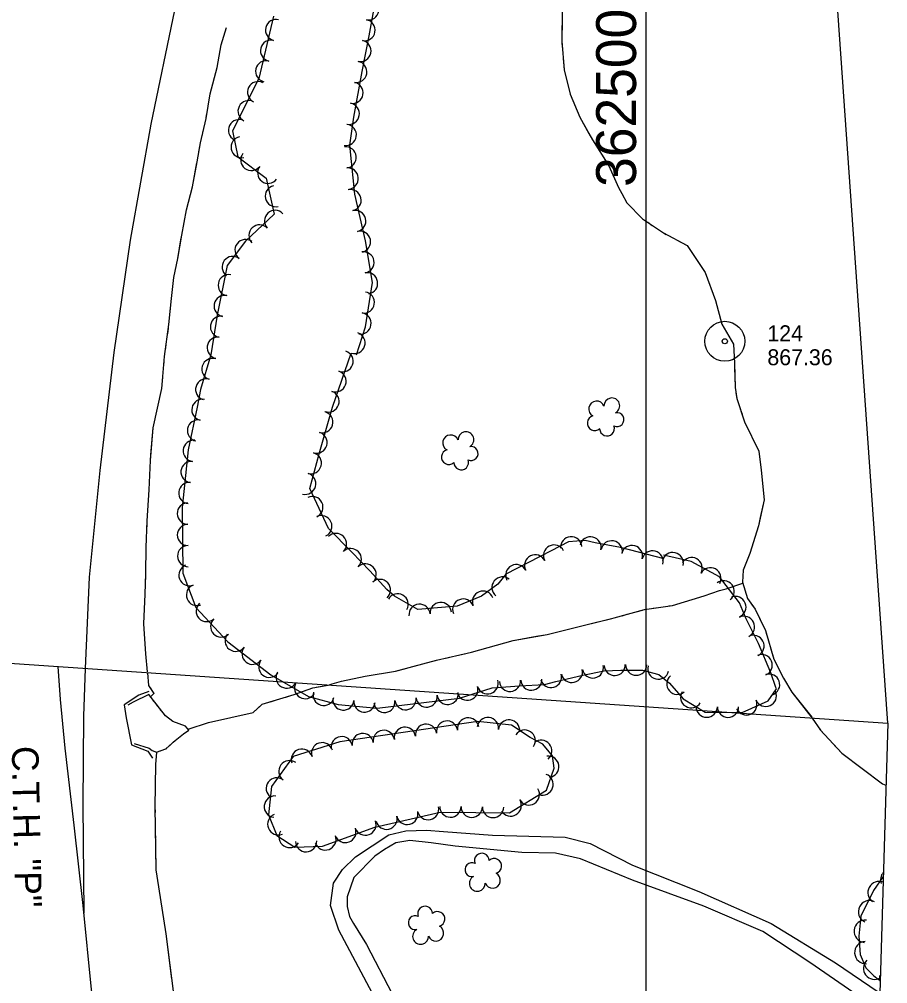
# Model space of a CAD drawing. Extents: x 353423 to 364002, y 127000 to 201942.
# Drawn here: x 362264.5 to 362590.8, y 148570.1 to 148932.6 of the extents above; entities that cross this region are included whole.
import ezdxf

# ---------------------------------------------------------------- set-up
doc = ezdxf.new("R2010")
doc.units = 0
for name, color, linetype in [('E_DTM_SlopeBottom', 7, 'Continuous'), ('E_DTM_SlopeTop', 7, 'Continuous'), ('E_FEN_Generic', 7, 'Continuous'), ('E_LAND_TreeLine', 7, 'Continuous'), ('E_MISCPROP', 7, 'Continuous'), ('E_RDWY_AsphConc', 7, 'Continuous'), ('E_RDWY_Gravel', 7, 'Continuous'), ('E_RW_IP', 7, 'Continuous'), ('E_STRUCT_WingWall', 7, 'Continuous')]:
    doc.layers.add(name, color=color, linetype=linetype)

msp = doc.modelspace()

# ---------------------------------------------------------------- linework, layer by layer
at = {"layer": 'E_DTM_SlopeBottom'}
msp.add_lwpolyline([(362313.15, 148680), (362309.42, 148678.57), (362303.9, 148674.91), (362304.68, 148670.06), (362306.61, 148659.88), (362312.77, 148657.49), (362314.5, 148654.88)], dxfattribs=at)
at = {"layer": 'E_DTM_SlopeTop'}
for points in [[(362289.4, 148688.61), (362290.91, 148722.97), (362294.93, 148762.97), (362300.12, 148807.3), (362306.26, 148849.51), (362314.06, 148893.15), (362322.93, 148935.98), (362332.87, 148975.9), (362345.69, 149023.21), (362360.12, 149074.78), (362370.65, 149109.31), (362381.59, 149143.92), (362393.18, 149175.95)], [(362365.93, 148214.9), (362358.93, 148237.11), (362348.26, 148274.74), (362335.53, 148319.59), (362328.04, 148349.33), (362321.71, 148377.28), (362315.79, 148407.21), (362309.75, 148441.07), (362304.59, 148473.31), (362299.96, 148505.3), (362295.61, 148536.63), (362291.61, 148567.93), (362288.52, 148599.51), (362285.14, 148629.67), (362281.69, 148658.64), (362279.98, 148676.96), (362279.12, 148689.31)], [(362288.81, 148596.59), (362288.5, 148637.41), (362288.69, 148670.71), (362289.4, 148688.61)]]:
    msp.add_lwpolyline(points, dxfattribs=at)
at = {"layer": 'E_FEN_Generic'}
for points in [[(362391.21, 148806.49), (362394.6, 148816.96), (362397.23, 148833.63), (362394.57, 148849.36), (362390.6, 148866.79), (362388.74, 148885.31), (362390.19, 148895.75), (362393.27, 148913), (362395.95, 148926.32), (362399.27, 148944.44)], [(362360.06, 148933.71), (362354.48, 148910.27), (362344.62, 148890.67), (362346.65, 148880.9), (362357.27, 148872.83), (362360.26, 148859.31), (362349.45, 148849.22), (362342.54, 148840.04), (362338.84, 148821.32), (362336.49, 148806.51), (362332.52, 148793.42), (362331.37, 148786.85), (362327.98, 148770.74), (362325.69, 148749.07), (362325.89, 148724.42), (362330.84, 148711.5), (362342.87, 148698.65), (362358.96, 148686.21), (362373.15, 148678.11), (362384.37, 148675.01), (362399.02, 148673.63), (362429.87, 148677.49), (362442.2, 148681.39), (362452.49, 148682.13), (362461.82, 148682.52), (362466.1, 148683.76), (362476.19, 148686.09), (362484.28, 148687.67), (362490.5, 148687.96), (362498.64, 148687.94), (362504.76, 148686.35), (362508.79, 148683.06), (362513.92, 148677.2), (362522.21, 148672.16), (362536.14, 148672.12), (362545.86, 148676.4), (362549.06, 148680.96), (362548.81, 148681.45), (362546.94, 148687.01), (362542.28, 148697.94), (362537.64, 148707.28), (362535.17, 148713.33), (362527.58, 148723.01), (362517, 148728.77), (362506.6, 148731.15)], [(362506.86, 148729.84), (362490.4, 148734.11), (362480.84, 148735.86), (362477.16, 148736.7), (362470.8, 148736.14), (362464.39, 148732.82), (362447.34, 148723.99), (362444.36, 148720.24), (362438.2, 148715.72), (362428.98, 148712.07), (362414.23, 148710.82), (362405.49, 148715.74), (362402.63, 148718.33), (362396.22, 148725.27), (362389.46, 148732.28), (362380.69, 148741.16), (362373.64, 148756.29), (362377.14, 148769.26), (362382.15, 148786.86), (362389.22, 148807.14)], [(362436.82, 148668.71), (362384.94, 148661.03), (362367.42, 148655.47), (362359.21, 148644.27), (362358.07, 148633.62), (362361.3, 148625.83), (362368.05, 148621.5), (362378.47, 148621.79), (362398.11, 148629), (362422.68, 148634.66), (362436.07, 148634.53), (362448.71, 148634.39), (362462.6, 148642.93), (362465.44, 148651.12), (362464.83, 148655.82), (362461.23, 148660.2), (362456.42, 148662.68), (362449.4, 148667.29), (362436.82, 148668.71)], [(362589.1, 148610.38), (362589.1, 148610.38), (362585.41, 148605.15), (362580.75, 148595.55), (362579.95, 148587.98), (362580.43, 148581.17), (362582.62, 148576.15), (362584.05, 148574.66), (362585.41, 148573.26), (362587.38, 148571.73), (362587.95, 148571.46)]]:
    msp.add_lwpolyline(points, dxfattribs=at)
for centre, radius, start, end in [((362395.66, 148936.31), 3.99, 259.6344, 79.619), ((362360.98, 148928.53), 3.99, 76.5971, 256.5818), ((362394.22, 148928.46), 3.99, 259.6344, 79.619), ((362359.12, 148920.76), 3.99, 76.5971, 256.5818), ((362392.68, 148920.66), 3.99, 258.6159, 78.6006), ((362357.27, 148912.99), 3.99, 76.5971, 256.5818), ((362391.11, 148912.79), 3.99, 259.897, 79.8817), ((362354.24, 148905.15), 3.99, 63.3118, 243.2965), ((362389.71, 148904.92), 3.99, 259.897, 79.8817), ((362350.65, 148898.01), 3.99, 63.3118, 243.2965), ((362388.3, 148897.06), 3.99, 259.897, 79.8817), ((362347.06, 148890.88), 3.99, 63.3118, 243.2965), ((362387.16, 148889.08), 3.99, 262.1167, 82.1013), ((362348.03, 148884.53), 3.99, 101.7207, 281.7054), ((362351.66, 148879.71), 3.99, 142.7727, 322.7574), ((362387.11, 148880.66), 3.99, 275.74, 95.7247), ((362358.02, 148874.88), 3.99, 142.7727, 322.7574), ((362387.91, 148872.71), 3.99, 275.74, 95.7247), ((362360.89, 148866.12), 3.99, 102.4875, 282.4722), ((362388.97, 148864.55), 3.99, 282.8254, 102.8101), ((362360.6, 148856.78), 3.99, 43.0569, 223.0416), ((362390.74, 148856.76), 3.99, 282.8254, 102.8101), ((362354.77, 148851.32), 3.99, 43.0569, 223.0416), ((362392.51, 148848.98), 3.99, 282.8254, 102.8101), ((362349.52, 148845.83), 3.99, 53.0311, 233.0157), ((362393.83, 148841.22), 3.99, 279.6276, 99.6123), ((362344.71, 148839.46), 3.99, 53.0311, 233.0157), ((362343.2, 148832.63), 3.99, 78.8196, 258.8043), ((362395.16, 148833.35), 3.99, 279.6276, 99.6123), ((362341.65, 148824.79), 3.99, 78.8196, 258.8043), ((362393.94, 148826.13), 3.99, 261.0463, 81.031), ((362340.27, 148817.01), 3.99, 81.004, 260.9887), ((362392.69, 148818.25), 3.99, 261.0463, 81.031), ((362339.02, 148809.13), 3.99, 81.004, 260.9887), ((362390.45, 148810.94), 3.99, 252.0158, 72.0004), ((362385.93, 148804.05), 4, 250.7831, 70.7678), ((362337.04, 148801.11), 3.99, 73.1443, 253.129), ((362383.29, 148796.5), 4, 250.7831, 70.7678), ((362334.72, 148793.47), 3.99, 73.1443, 253.129), ((362380.66, 148788.95), 4, 250.7831, 70.7678), ((362333.29, 148785.81), 3.99, 78.0971, 258.0818), ((362481.41, 148786.12), 2.97, 21.1777, 242.4116), ((362487.15, 148787.3), 2.97, 298.8286, 181.8018), ((362378.35, 148781.17), 4, 254.113, 74.0977), ((362489.1, 148782.14), 2.61, 243.5338, 101.4664), ((362331.64, 148777.99), 3.99, 78.0971, 258.0818), ((362480.72, 148780.79), 2.78, 104.1486, 311.9216), ((362376.16, 148773.48), 4, 254.113, 74.0977), ((362426.58, 148773.38), 2.97, 21.1777, 242.4116), ((362432.31, 148774.56), 2.97, 298.8286, 181.8018), ((362485.35, 148778.76), 2.78, 180.8257, 21.8367), ((362330.04, 148770.39), 3.99, 83.9841, 263.9687), ((362374.02, 148765.74), 4, 254.9048, 74.8895), ((362425.88, 148768.05), 2.78, 104.1486, 311.9216), ((362434.27, 148769.39), 2.61, 243.5338, 101.4664), ((362329.2, 148762.45), 3.99, 83.9841, 263.9687), ((362430.52, 148766.02), 2.78, 180.8257, 21.8367), ((362371.94, 148758.02), 4, 254.9048, 74.8895), ((362328.37, 148754.51), 3.99, 83.9841, 263.9687), ((362374.6, 148749.27), 4, 295.0007, 114.9854), ((362327.8, 148746.79), 3.99, 90.4633, 270.4479), ((362377.98, 148742.03), 4, 295.0007, 114.9854), ((362327.86, 148738.81), 3.99, 90.4633, 270.4479), ((362383.46, 148735.37), 4, 314.6246, 134.6093), ((362471.88, 148734.13), 4, 5.094, 185.0787), ((362479.14, 148734.1), 4, 347.1677, 167.1524), ((362487.09, 148732.59), 4, 349.6037, 169.5884), ((362327.93, 148730.82), 3.99, 90.4633, 270.4479), ((362389.05, 148729.69), 4, 313.9429, 133.9276), ((362465.46, 148731.02), 4, 27.3609, 207.3456), ((362494.72, 148730.83), 4, 345.4598, 165.4445), ((362502.46, 148728.82), 4, 345.4598, 165.4445), ((362458.36, 148727.34), 4, 27.4027, 207.3874), ((362510.03, 148728.22), 3.99, 347.1186, 167.1033), ((362517.15, 148726.31), 3.99, 331.4409, 151.4255), ((362328.41, 148723.67), 3.99, 110.9688, 290.9535), ((362394.6, 148723.93), 4, 313.9429, 133.9276), ((362451.26, 148723.66), 4, 27.4027, 207.3874), ((362524.17, 148722.49), 3.99, 331.4409, 151.4255), ((362400, 148718.09), 4, 312.764, 132.7487), ((362446.08, 148719.03), 4, 51.5796, 231.5643), ((362331.27, 148716.22), 3.99, 110.9688, 290.9535), ((362529.17, 148717.6), 3.99, 308.1162, 128.1009), ((362406.67, 148712.68), 4, 330.6035, 150.5882), ((362431.32, 148710.74), 4, 21.6008, 201.5855), ((362438.75, 148713.69), 4, 21.6008, 201.5855), ((362533.58, 148711.69), 3.99, 292.1509, 112.1355), ((362334.91, 148710.2), 3.99, 133.1322, 313.1168), ((362414.9, 148708.77), 4, 4.8606, 184.8453), ((362422.87, 148709.45), 4, 4.8606, 184.8453), ((362536.82, 148704.23), 3.99, 296.4228, 116.4075), ((362340.37, 148704.38), 3.99, 133.1322, 313.1168), ((362345.81, 148699.02), 3.99, 142.3005, 322.2851), ((362540.37, 148697.08), 3.99, 296.4228, 116.4075), ((362352.13, 148694.14), 3.99, 142.3005, 322.2851), ((362543.46, 148689.84), 3.99, 293.1094, 113.0941), ((362358.44, 148689.25), 3.99, 142.3005, 322.2851), ((362480.01, 148688.97), 3.99, 191.0736, 11.0582), ((362488.22, 148689.95), 3.99, 182.7042, 2.6889), ((362496.31, 148690.03), 3.99, 179.8174, 359.8021), ((362504.63, 148688.54), 3.99, 165.4752, 345.4598), ((362364.96, 148685.19), 3.99, 150.2789, 330.2636), ((362464.26, 148685.41), 3.99, 196.1598, 16.1445), ((362472.14, 148687.3), 3.99, 192.9778, 12.9625), ((362511.76, 148682.85), 3.99, 131.177, 311.1617), ((362546.24, 148682.54), 3.99, 288.625, 108.6097), ((362371.89, 148681.23), 3.99, 150.2789, 330.2636), ((362440.47, 148683.03), 3.99, 197.5488, 17.5335), ((362448.86, 148683.96), 3.99, 184.1479, 4.1326), ((362456.9, 148684.41), 3.99, 182.4151, 2.3998), ((362378.86, 148678.7), 3.99, 164.5963, 344.581), ((362417.53, 148678.05), 3.99, 187.143, 7.1276), ((362425.45, 148679.04), 3.99, 187.143, 7.1276), ((362432.86, 148680.63), 3.99, 197.5488, 17.5335), ((362516.98, 148677.79), 3.99, 148.6965, 328.6812), ((362545.01, 148678.31), 3.99, 203.7696, 23.7543), ((362386.25, 148676.94), 3.99, 174.5971, 354.5817), ((362394.2, 148676.18), 3.99, 174.5971, 354.5817), ((362401.68, 148676.07), 3.99, 187.143, 7.1276), ((362409.61, 148677.06), 3.99, 187.143, 7.1276), ((362537.7, 148675.09), 3.99, 203.7696, 23.7543), ((362522.8, 148674.25), 3.99, 179.8473, 359.832), ((362530.79, 148674.22), 3.99, 179.8473, 359.832), ((362417.32, 148663.7), 4.01, 8.4225, 188.4072), ((362425.24, 148664.87), 4.01, 8.4225, 188.4072), ((362433.17, 148666.05), 4.01, 8.4225, 188.4072), ((362440.57, 148666.18), 4.01, 353.586, 173.5707), ((362448.53, 148665.28), 4.01, 353.586, 173.5707), ((362393.55, 148660.19), 4.01, 8.4225, 188.4072), ((362401.47, 148661.36), 4.01, 8.4225, 188.4072), ((362409.4, 148662.53), 4.01, 8.4225, 188.4072), ((362454.41, 148661.5), 4.01, 326.7133, 146.698), ((362378.3, 148656.73), 4.01, 17.6155, 197.6002), ((362385.63, 148659.01), 4.01, 8.4225, 188.4072), ((362460.61, 148657.66), 4.01, 309.4577, 129.4423), ((362370.67, 148654.3), 4.01, 17.6155, 197.6002), ((362366, 148649.98), 4.01, 53.764, 233.7487), ((362463.25, 148651.68), 4.01, 277.3276, 97.3122), ((362361.26, 148643.52), 4.01, 53.764, 233.7487), ((362461.11, 148645.03), 4.01, 250.8685, 70.8532), ((362455.95, 148641.3), 4.01, 211.5781, 31.5628), ((362360.51, 148636.69), 4.01, 83.9167, 263.9013), ((362449.12, 148637.11), 4.01, 211.5781, 31.5628), ((362418.08, 148635.75), 4.01, 192.9691, 12.9537), ((362426.48, 148636.72), 4.01, 179.4725, 359.4572), ((362434.49, 148636.64), 4.01, 179.4725, 359.4572), ((362442.5, 148636.56), 4.01, 179.3778, 359.3625), ((362361.81, 148630.08), 4.01, 112.5345, 292.5192), ((362402.47, 148632.16), 4.01, 192.9691, 12.9537), ((362410.28, 148633.95), 4.01, 192.9691, 12.9537), ((362387, 148627.16), 4.01, 200.1734, 20.1581), ((362394.52, 148629.92), 4.01, 200.1734, 20.1581), ((362366.03, 148625.28), 4.01, 147.3094, 327.2941), ((362379.49, 148624.39), 4.01, 200.1734, 20.1581), ((362372.26, 148623.71), 4.01, 181.6015, 1.5862), ((362438.3, 148616.38), 2.78, 1.1954, 202.2064), ((362442.96, 148614.39), 2.78, 284.5183, 132.2913), ((362434.58, 148612.99), 2.61, 63.9035, 281.8361), ((362436.57, 148607.83), 2.97, 119.1983, 2.1715), ((362442.29, 148609.05), 2.97, 201.5475, 62.7813), ((362592.29, 148609.15), 4.2, 138.4404, 199.0066), ((362587.57, 148604.39), 4.2, 69.4211, 234.798), ((362417, 148596.46), 2.78, 1.1954, 202.2064), ((362583.99, 148597.19), 4.2, 64.0861, 244.0708), ((362413.27, 148593.07), 2.61, 63.9035, 281.8361), ((362421.65, 148594.47), 2.78, 284.5183, 132.2913), ((362420.99, 148589.14), 2.97, 201.5475, 62.7813), ((362582.36, 148589.84), 4.2, 83.9908, 263.9755), ((362415.26, 148587.91), 2.97, 119.1983, 2.1715), ((362582.58, 148581.85), 4.2, 93.9999, 273.9846), ((362585.86, 148575.96), 4.2, 134.1743, 300.3531), ((362591.89, 148572.43), 4.2, 166.7528, 199.7915)]:
    msp.add_arc(centre, radius, start, end, dxfattribs=at)
at = {"layer": 'E_LAND_TreeLine'}
for p, q in [((362500, 147000), (362500, 149500)), ((362500, 147500), (362500, 149000))]:
    msp.add_line(p, q, dxfattribs=at)
at = {"layer": 'E_MISCPROP'}
for points in [[(362425.82, 148491.44), (362425.67, 148496.6), (362423.67, 148509.15), (362414.85, 148531.78), (362404.51, 148552.82), (362384.56, 148590.23), (362381.45, 148599.49), (362382.6, 148607.89), (362385.88, 148613.09), (362390.8, 148617.85), (362403.4, 148626.12), (362409.68, 148627.62), (362417.5, 148627.8), (362423.87, 148627.38), (362442.32, 148626.01), (362469.6, 148625.15), (362479.04, 148622.85), (362494.85, 148614.74), (362519.84, 148604.74), (362547.04, 148592.8), (362571.17, 148578), (362587.17, 148567.06), (362587.81, 148566.61)], [(362587.58, 148558.78), (362578.14, 148566.69), (362561.52, 148578.11), (362543.94, 148589.72), (362521.75, 148599.26), (362494.93, 148609.1), (362475.37, 148617.04), (362466, 148619.18), (362453.28, 148619.43), (362428.22, 148621.79), (362419.28, 148623.11), (362411.19, 148623.98), (362405.99, 148623.07), (362401.74, 148620.57), (362398.12, 148618.1), (362390.2, 148610.05), (362387.74, 148602.76), (362387.68, 148599.15), (362388.61, 148595.45), (362390.07, 148592.72), (362395, 148584.84), (362404.56, 148566.4), (362419.3, 148534.1), (362426.07, 148518.55)]]:
    msp.add_lwpolyline(points, dxfattribs=at)
at = {"layer": 'E_RDWY_AsphConc'}
for radius in [7.5, 0.96]:
    msp.add_circle((362529.59, 148811.56), radius, dxfattribs=at)
at = {"layer": 'E_RDWY_Gravel'}
for points in [[(362590.81, 148668.03), (362562.86, 149067.95), (362166.51, 149320.22)], [(361611.66, 148734.88), (362590.81, 148668.03)], [(361611.66, 148734.88), (362590.81, 148668.03)], [(362590.81, 148668.03), (362562.64, 147716.17)]]:
    msp.add_lwpolyline(points, dxfattribs=at)
at = {"layer": 'E_STRUCT_WingWall'}
for points in [[(362468.55, 148940.45), (362468.3, 148924.29), (362469.24, 148913.57), (362471.52, 148904.44), (362475.17, 148895.79), (362479.85, 148887.23), (362485.99, 148877.51), (362489.71, 148869.32), (362490.95, 148867.05), (362492.83, 148863.58), (362498.62, 148857.6), (362506.53, 148852.31), (362515.39, 148847.53), (362522.17, 148837.46), (362526.09, 148826.88), (362528.47, 148818.05), (362532.83, 148810.46), (362533.25, 148803.3), (362533.44, 148794.17), (362534.1, 148790.09), (362537.05, 148781.24), (362542.38, 148770.29), (362543.25, 148763.11), (362544.38, 148751.96), (362542.21, 148742.21), (362539, 148731.87), (362536.47, 148725.55), (362536.22, 148721.08), (362538.09, 148714.88), (362541.02, 148710.89), (362544.89, 148702.88), (362547.97, 148692.08), (362551.66, 148685.01), (362554.81, 148679.75), (362562.3, 148670.25)], [(362312.68, 148687.33), (362312.07, 148694.16), (362311.23, 148705.36), (362311.73, 148716.51), (362312.04, 148724.33), (362312.14, 148734.02), (362312.58, 148744.09), (362313.28, 148755.78), (362313.77, 148766.74), (362314.8, 148779.02), (362318.08, 148793.85), (362319.06, 148805.9), (362320.74, 148817.85), (362321.71, 148827.62), (362322.54, 148835.49), (362324.02, 148842.65), (362325.53, 148851.41), (362327.27, 148861.01), (362329.63, 148869.56), (362331.29, 148878.97), (362332.6, 148886.16), (362334.66, 148895.33), (362336.23, 148904.5), (362338.89, 148914.49), (362340.38, 148922.95), (362342.29, 148929.52)], [(362335.58, 148900.71), (362336.23, 148904.5), (362338.89, 148914.49), (362340.38, 148922.95), (362342.29, 148929.52)], [(362468.4, 148930.28), (362468.36, 148928.2)], [(362468.32, 148924.05), (362468.51, 148921.98)], [(362468.87, 148917.84), (362469.24, 148913.57), (362471.52, 148904.44), (362475.17, 148895.79), (362478.54, 148889.62)], [(362334.52, 148894.67), (362334.66, 148895.33), (362334.89, 148896.68)], [(362333.17, 148888.7), (362333.62, 148890.69)], [(362478.54, 148889.62), (362479.85, 148887.23), (362485.99, 148877.51), (362489.71, 148869.32), (362490.95, 148867.05), (362492.83, 148863.58), (362493.08, 148863.32)], [(362331.97, 148882.69), (362332.34, 148884.7)], [(362325.24, 148849.69), (362325.53, 148851.41), (362327.27, 148861.01), (362329.63, 148869.56), (362331.24, 148878.67)], [(362495.97, 148860.34), (362497.42, 148858.85)], [(362500.64, 148856.26), (362502.36, 148855.1)], [(362505.81, 148852.79), (362506.53, 148852.31), (362507.6, 148851.74)], [(362320.99, 148820.41), (362321.71, 148827.62), (362322.54, 148835.49), (362324.02, 148842.65), (362325.24, 148849.69)], [(362511.25, 148849.76), (362515.39, 148847.53), (362522.17, 148837.46), (362526.09, 148826.88), (362526.61, 148824.96)], [(362526.61, 148824.96), (362528.47, 148818.05), (362532.83, 148810.46), (362533.25, 148803.3), (362533.4, 148796.27)], [(362320.24, 148814.33), (362320.53, 148816.35)], [(362319.4, 148808.26), (362319.68, 148810.29)], [(362318.76, 148802.17), (362318.92, 148804.21)], [(362313.95, 148768.89), (362314.8, 148779.02), (362318.08, 148793.85), (362318.42, 148798.1)], [(362533.77, 148792.14), (362534.1, 148790.09), (362534.1, 148790.09)], [(362535.41, 148786.15), (362536.07, 148784.18)], [(362537.51, 148780.29), (362538.42, 148778.42)], [(362540.23, 148774.69), (362542.38, 148770.29), (362543.25, 148763.11), (362544.38, 148751.96), (362542.91, 148745.34)], [(362312.37, 148739.32), (362312.58, 148744.09), (362313.28, 148755.78), (362313.77, 148766.74), (362313.95, 148768.89)], [(362542.91, 148745.34), (362542.21, 148742.21), (362539, 148731.87), (362536.47, 148725.55), (362536.22, 148721.08), (362537.6, 148716.49)], [(362312.13, 148733.2), (362312.14, 148734.02), (362312.19, 148735.24)], [(362312.07, 148727.08), (362312.09, 148729.12)], [(362311.9, 148720.96), (362311.98, 148723)], [(362381.13, 148682.55), (362385.6, 148683.79), (362394.45, 148685.76), (362405.82, 148687.6), (362421.2, 148691.68), (362434.46, 148694.74), (362450.07, 148699.16), (362462.84, 148701.43), (362476.38, 148704.73), (362488.06, 148707.63), (362499.41, 148710.72), (362509.88, 148712.31), (362521.81, 148715.92), (362527.57, 148717.93), (362530.14, 148718.52), (362536.37, 148720.6)], [(362508.62, 148712.12), (362509.88, 148712.31), (362521.81, 148715.92), (362527.57, 148717.93), (362530.14, 148718.52), (362536.37, 148720.6)], [(362312.68, 148687.33), (362312.07, 148694.16), (362311.23, 148705.36), (362311.73, 148716.51), (362311.74, 148716.88)], [(362502.68, 148711.21), (362504.66, 148711.52)], [(362539.55, 148712.89), (362540.79, 148711.21)], [(362491, 148708.43), (362492.93, 148708.96)], [(362496.8, 148710.01), (362498.73, 148710.54)], [(362542.65, 148707.51), (362543.56, 148705.64)], [(362458.85, 148700.72), (362462.84, 148701.43), (362476.38, 148704.73), (362487.12, 148707.4)], [(362430.64, 148693.86), (362434.46, 148694.74), (362450.07, 148699.16), (362458.85, 148700.72)], [(362545.19, 148701.83), (362545.76, 148699.83)], [(362424.78, 148692.51), (362426.74, 148692.96)], [(362546.9, 148695.84), (362547.97, 148692.08), (362551.66, 148685.01), (362554.81, 148679.75), (362562.43, 148669.97)], [(362413.13, 148689.54), (362415.07, 148690.06)], [(362418.94, 148691.09), (362420.88, 148691.6)], [(362312.6, 148687.02), (362313.08, 148682.25)], [(362312.6, 148687.02), (362313.08, 148682.25)], [(362381.13, 148682.55), (362385.6, 148683.79), (362394.45, 148685.76), (362405.82, 148687.6), (362409.26, 148688.51)], [(362313.08, 148682.25), (362315, 148679.25), (362313.75, 148677.98)], [(362313.08, 148682.25), (362314.12, 148680.62)], [(362327.9, 148665.82), (362335.64, 148668.3), (362352.42, 148672.07), (362355.76, 148675.15), (362367.8, 148678.86), (362374.77, 148681.32), (362380.53, 148682.39)], [(362376.07, 148681.56), (362380.53, 148682.39)], [(362326.98, 148666.95), (362322.18, 148668.62), (362319.39, 148670.79), (362317.21, 148673.65), (362313.1, 148678.8), (362307.23, 148675.98), (362305.28, 148674.81)], [(362313.86, 148677.85), (362313.1, 148678.8), (362307.23, 148675.98), (362305.28, 148674.81)], [(362314.91, 148679.39), (362315, 148679.25), (362313.75, 148677.98)], [(362314.27, 148680.4), (362314.34, 148680.29)], [(362314.48, 148680.06), (362314.55, 148679.95)], [(362314.7, 148679.73), (362314.77, 148679.62)], [(362364.62, 148677.88), (362366.54, 148678.47)], [(362370.34, 148679.76), (362372.23, 148680.42)], [(362315.15, 148676.23), (362314.72, 148676.77)], [(362316.44, 148674.62), (362316.01, 148675.15)], [(362358.86, 148676.1), (362360.78, 148676.7)], [(362317.72, 148672.99), (362317.3, 148673.54)], [(362326.98, 148666.95), (362322.18, 148668.62), (362319.39, 148670.79), (362318.55, 148671.89)], [(362327.9, 148665.82), (362335.64, 148668.3), (362352.42, 148672.07), (362355.2, 148674.63)], [(362562.43, 148669.97), (362562.73, 148669.52)], [(362562.43, 148669.97), (362565.5, 148665.37), (362573.52, 148656.8), (362588.8, 148645.2), (362590.12, 148644.73)], [(362307.63, 148660.38), (362313.3, 148658.65), (362314.41, 148657.76), (362316.1, 148657.2), (362319.57, 148658.38), (362323.09, 148661.54), (362326.17, 148664.03), (362328.22, 148665.44), (362326.98, 148666.95)], [(362322.35, 148660.87), (362323.09, 148661.54), (362326.17, 148664.03), (362328.22, 148665.44), (362326.98, 148666.95)], [(362565.27, 148665.71), (362565.5, 148665.37), (362566.79, 148663.99)], [(362307.63, 148660.38), (362313.3, 148658.65), (362314.41, 148657.76), (362316.1, 148657.2), (362316.35, 148657.29)], [(362569.92, 148660.65), (362573.52, 148656.8), (362588.8, 148645.2), (362590.12, 148644.73)], [(362316.1, 148657.2), (362315.66, 148652.53), (362315.45, 148636.66), (362315.81, 148612.98), (362319.54, 148588.89), (362323.18, 148560.39), (362327.06, 148535.74), (362328.66, 148532.49)], [(362316.1, 148657.2), (362315.66, 148652.53), (362315.45, 148636.66), (362315.48, 148634.47)], [(362317.58, 148657.7), (362318.19, 148657.91)], [(362319.42, 148658.33), (362319.57, 148658.38), (362319.93, 148658.71)], [(362320.9, 148659.58), (362321.38, 148660.01)], [(362315.53, 148631.32), (362315.55, 148629.75)], [(362315.6, 148626.6), (362315.63, 148625.02)], [(362315.67, 148621.87), (362315.7, 148620.3)], [(362315.74, 148617.15), (362315.81, 148612.98), (362318.67, 148594.52)], [(362318.67, 148594.52), (362319.54, 148588.89), (362321.71, 148571.89)]]:
    msp.add_lwpolyline(points, dxfattribs=at)

# ---------------------------------------------------------------- texts
at = {"layer": 'E_LAND_TreeLine'}
msp.add_text('  362500  ', height=15, rotation=90.0001, dxfattribs=at).set_placement((362496.25, 148858.43))
at = {"layer": 'E_RDWY_AsphConc'}
for s, p in [('124', (362545.59, 148811.56)), ('867.36', (362545.59, 148802.56))]:
    msp.add_text(s, height=6, dxfattribs=at).set_placement(p)
at = {"layer": 'E_RW_IP'}
msp.add_text('C.T.H. "P"', height=10, rotation=271.2691, dxfattribs=at).set_placement((362261.66, 148659.37))

doc.saveas('drawing.dxf')
